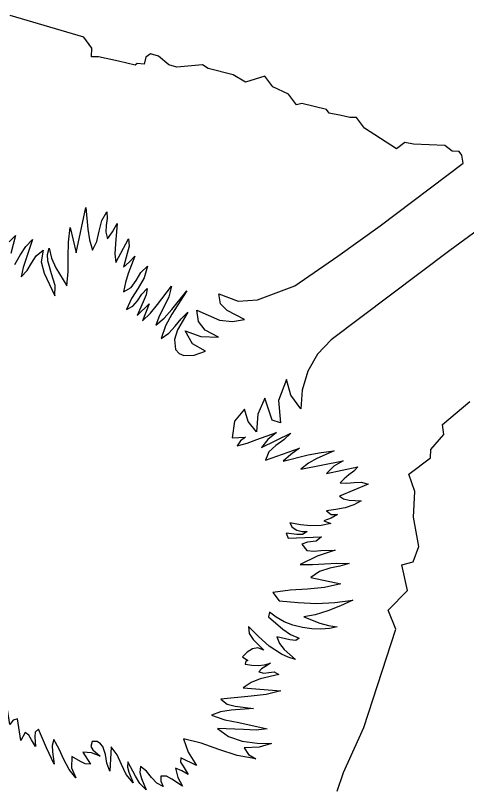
# Model space of a CAD drawing. Extents: x 1581789 to 1622364, y 1043167 to 1103486.
# Drawn here: x 1611147.075 to 1611148.805, y 1094573.01 to 1094575.983 of the extents above; entities that cross this region are included whole.
import ezdxf

# ---------------------------------------------------------------- set-up
doc = ezdxf.new("R2010")
doc.units = 0
doc.layers.add('RD_PD_PatLn2', color=7, linetype='Continuous')

msp = doc.modelspace()

# ---------------------------------------------------------------- linework, layer by layer
at = {"layer": 'RD_PD_PatLn2'}
for p, q in [((1611147.3375, 1094575.8995), (1611147.0545, 1094575.9829)), ((1611147.3683, 1094575.8581), (1611147.3375, 1094575.8995)), ((1611147.3672, 1094575.8249), (1611147.3683, 1094575.8581)), ((1611147.3933, 1094575.8244), (1611147.3672, 1094575.8249)), ((1611147.4702, 1094575.8076), (1611147.3933, 1094575.8244)), ((1611147.5927, 1094575.8355), (1611147.5753, 1094575.8226)), ((1611147.6237, 1094575.8274), (1611147.5927, 1094575.8355)), ((1611147.6632, 1094575.7932), (1611147.6237, 1094575.8274)), ((1611147.5341, 1094575.792), (1611147.4702, 1094575.8076)), ((1611147.5424, 1094575.7981), (1611147.5341, 1094575.792)), ((1611147.5689, 1094575.7966), (1611147.5424, 1094575.7981)), ((1611147.5753, 1094575.8226), (1611147.5689, 1094575.7966)), ((1611147.7919, 1094575.7938), (1611147.6944, 1094575.7848)), ((1611147.8143, 1094575.7793), (1611147.7919, 1094575.7938)), ((1611147.6944, 1094575.7848), (1611147.6632, 1094575.7932)), ((1611147.9102, 1094575.7554), (1611147.8143, 1094575.7793)), ((1611147.9568, 1094575.7273), (1611147.9102, 1094575.7554)), ((1611148.0312, 1094575.7507), (1611147.9568, 1094575.7273)), ((1611148.0618, 1094575.7095), (1611148.0312, 1094575.7507)), ((1611148.1223, 1094575.6813), (1611148.0618, 1094575.7095)), ((1611148.1525, 1094575.6406), (1611148.1223, 1094575.6813)), ((1611148.1739, 1094575.6454), (1611148.1525, 1094575.6406)), ((1611148.2681, 1094575.622), (1611148.1739, 1094575.6454)), ((1611148.2785, 1094575.608), (1611148.2681, 1094575.622)), ((1611148.3238, 1094575.599), (1611148.2785, 1094575.608)), ((1611148.3571, 1094575.5917), (1611148.3238, 1094575.599)), ((1611148.3829, 1094575.591), (1611148.3571, 1094575.5917)), ((1611148.4134, 1094575.5501), (1611148.3829, 1094575.591)), ((1611148.5362, 1094575.4719), (1611148.4134, 1094575.5501)), ((1611148.5689, 1094575.4962), (1611148.5362, 1094575.4719)), ((1611148.6012, 1094575.4895), (1611148.5689, 1094575.4962)), ((1611148.7212, 1094575.484), (1611148.6012, 1094575.4895)), ((1611148.7498, 1094575.4629), (1611148.7212, 1094575.484)), ((1611148.7765, 1094575.4616), (1611148.7498, 1094575.4629)), ((1611148.7869, 1094575.4477), (1611148.7765, 1094575.4616)), ((1611148.7925, 1094575.4161), (1611148.7869, 1094575.4477)), ((1611147.3079, 1094575.0722), (1611147.3453, 1094575.2458)), ((1611147.4599, 1094575.0353), (1611147.5092, 1094575.1259)), ((1611147.5424, 1094574.832), (1611147.5883, 1094574.8765)), ((1611147.7601, 1094574.6794), (1611147.8042, 1094574.6956)), ((1611148.7131, 1094574.4143), (1611148.817, 1094574.5015)), ((1611148.7172, 1094574.3754), (1611148.7131, 1094574.4143)), ((1611148.6682, 1094574.3178), (1611148.7172, 1094574.3754)), ((1611147.9058, 1094574.3628), (1611147.9575, 1094574.3659)), ((1611148.0339, 1094574.277), (1611148.1637, 1094574.3237)), ((1611148.6666, 1094574.2858), (1611148.6682, 1094574.3178)), ((1611148.5831, 1094574.2238), (1611148.6666, 1094574.2858)), ((1611148.1699, 1094574.2427), (1611148.332, 1094574.2739)), ((1611148.6069, 1094574.1572), (1611148.5831, 1094574.2238)), ((1611148.4275, 1094574.1845), (1611148.318, 1094574.1385)), ((1611148.6021, 1094574.0585), (1611148.6069, 1094574.1572)), ((1611148.2576, 1094574.0437), (1611148.2851, 1094574.0347)), ((1611148.6215, 1094573.9458), (1611148.6021, 1094574.0585)), ((1611148.1214, 1094573.9778), (1611148.2486, 1094573.9826)), ((1611148.5996, 1094573.8876), (1611148.6215, 1094573.9458)), ((1611148.5562, 1094573.8761), (1611148.5996, 1094573.8876)), ((1611148.5784, 1094573.7775), (1611148.5562, 1094573.8761)), ((1611148.2082, 1094573.8275), (1611148.3224, 1094573.8024)), ((1611148.5046, 1094573.7015), (1611148.5784, 1094573.7775)), ((1611148.0621, 1094573.7692), (1611148.0862, 1094573.7368)), ((1611148.0487, 1094573.6945), (1611148.046, 1094573.6758)), ((1611148.5338, 1094573.6281), (1611148.5046, 1094573.7015)), ((1611148.411, 1094573.2519), (1611148.5338, 1094573.6281)), ((1611147.9457, 1094573.5224), (1611147.9663, 1094573.5086)), ((1611147.9487, 1094573.4038), (1611148.0926, 1094573.3919)), ((1611148.3336, 1094573.0789), (1611148.411, 1094573.2519)), ((1611147.1125, 1094573.2319), (1611147.096, 1094573.201)), ((1611147.4425, 1094573.1774), (1611147.437, 1094573.0836)), ((1611147.3332, 1094573.1563), (1611147.3633, 1094573.1102)), ((1611147.7699, 1094573.1063), (1611147.7087, 1094573.1356)), ((1611148.3088, 1094573.0077), (1611148.3336, 1094573.0789))]:
    msp.add_line(p, q, dxfattribs=at)
for points in [[(1611147.8042, 1094574.6956), (1611147.7541, 1094574.7227), (1611147.726, 1094574.7729), (1611147.7858, 1094574.7517), (1611147.8538, 1094574.749), (1611147.8029, 1094574.7756), (1611147.7769, 1094574.8094), (1611147.771, 1094574.852), (1611147.8574, 1094574.8145), (1611147.9068, 1094574.8084), (1611147.9533, 1094574.8168), (1611147.8871, 1094574.8506), (1611147.8611, 1094574.8766), (1611147.8555, 1094574.9148), (1611147.9289, 1094574.8871), (1611148.0036, 1094574.8916), (1611148.1467, 1094574.9461), (1611148.3111, 1094575.0596), (1611148.4732, 1094575.1763), (1611148.7925, 1094575.4161)], [(1611149.2001, 1094575.418), (1611148.7404, 1094575.0817), (1611148.2859, 1094574.7393), (1611148.2335, 1094574.6841), (1611148.1961, 1094574.6181), (1611148.1746, 1094574.546), (1611148.1691, 1094574.4734), (1611148.1315, 1094574.5269), (1611148.1141, 1094574.5866), (1611148.0838, 1094574.5055), (1611148.092, 1094574.4202), (1611148.059, 1094574.431), (1611148.0318, 1094574.5151), (1611148.004, 1094574.4541), (1611147.9988, 1094574.3863), (1611147.9677, 1094574.4259), (1611147.953, 1094574.4731), (1611147.9157, 1094574.4271), (1611147.9058, 1094574.3628)], [(1611147.3453, 1094575.2458), (1611147.3532, 1094575.1632), (1611147.3586, 1094575.1224), (1611147.3704, 1094575.083), (1611147.3872, 1094575.1158), (1611147.3963, 1094575.1554), (1611147.4061, 1094575.1959), (1611147.4255, 1094575.2302), (1611147.427, 1094575.2035), (1611147.4234, 1094575.1772), (1611147.4217, 1094575.1514), (1611147.4282, 1094575.1259), (1611147.4473, 1094575.1534), (1611147.4653, 1094575.185), (1611147.4583, 1094575.1067), (1611147.4563, 1094575.0691), (1611147.4599, 1094575.0353)], [(1611147.0731, 1094575.0281), (1611147.0937, 1094575.063), (1611147.1147, 1094575.0968), (1611147.1409, 1094575.123), (1611147.1161, 1094575.0513), (1611147.1047, 1094575.0158), (1611147.0973, 1094574.98), (1611147.12, 1094575.0048), (1611147.1361, 1094575.0334), (1611147.1542, 1094575.061), (1611147.1816, 1094575.0822), (1611147.1735, 1094575.0383), (1611147.1846, 1094574.9938), (1611147.2264, 1094574.9074), (1611147.2272, 1094574.9466), (1611147.2127, 1094574.9923), (1611147.1992, 1094575.0412), (1611147.1986, 1094575.0661), (1611147.2043, 1094575.0908), (1611147.2132, 1094575.052), (1611147.2303, 1094575.0145), (1611147.2726, 1094574.9459), (1611147.2774, 1094575.0014), (1611147.2776, 1094575.0576), (1611147.2782, 1094575.1137), (1611147.2853, 1094575.1696), (1611147.3079, 1094575.0722)], [(1611147.0514, 1094575.1149), (1611147.0753, 1094575.1386), (1611147.0579, 1094575.0704)], [(1611147.5092, 1094575.1259), (1611147.5108, 1094575.0976), (1611147.5036, 1094575.0703), (1611147.49, 1094575.0177), (1611147.5116, 1094575.0367), (1611147.5331, 1094575.0602), (1611147.5069, 1094574.9933), (1611147.4968, 1094574.9588), (1611147.49, 1094574.9222), (1611147.5184, 1094574.9392), (1611147.5375, 1094574.9667), (1611147.5557, 1094574.9969), (1611147.581, 1094575.021), (1611147.5686, 1094574.9761), (1611147.5459, 1094574.9364), (1611147.5206, 1094574.8972), (1611147.5005, 1094574.8549), (1611147.5255, 1094574.8672), (1611147.5434, 1094574.8888), (1611147.5599, 1094574.9136), (1611147.5805, 1094574.9351), (1611147.5762, 1094574.9112), (1611147.5652, 1094574.8847), (1611147.5424, 1094574.832)], [(1611147.5883, 1094574.8765), (1611147.562, 1094574.8113), (1611147.593, 1094574.8406), (1611147.6203, 1094574.8742), (1611147.6735, 1094574.944), (1611147.6628, 1094574.9037), (1611147.6455, 1094574.8671), (1611147.627, 1094574.8317), (1611147.6135, 1094574.7951), (1611147.6457, 1094574.8216), (1611147.6749, 1094574.8549), (1611147.7318, 1094574.9271), (1611147.6753, 1094574.8377), (1611147.6509, 1094574.7918), (1611147.6333, 1094574.7434), (1611147.6633, 1094574.7645), (1611147.6873, 1094574.7914), (1611147.7103, 1094574.8197), (1611147.7366, 1094574.8451), (1611147.6971, 1094574.7771), (1611147.6854, 1094574.7402), (1611147.6893, 1094574.7015), (1611147.7027, 1094574.6858), (1611147.7209, 1094574.6785), (1611147.7601, 1094574.6794)], [(1611147.9575, 1094574.3659), (1611147.9376, 1094574.3508), (1611147.925, 1094574.3314), (1611147.9633, 1094574.3424), (1611148.0005, 1094574.356), (1611148.0758, 1094574.3833), (1611148.0425, 1094574.3565), (1611148.0187, 1094574.3259), (1611148.1316, 1094574.3808), (1611148.1045, 1094574.3552), (1611148.0731, 1094574.3327), (1611148.0467, 1094574.3085), (1611148.0339, 1094574.277)], [(1611148.1637, 1094574.3237), (1611148.1311, 1094574.2994), (1611148.1015, 1094574.2733), (1611148.1977, 1094574.297), (1611148.2472, 1094574.3064), (1611148.2972, 1094574.3124), (1611148.2303, 1094574.2838), (1611148.1986, 1094574.2656), (1611148.1699, 1094574.2427)], [(1611148.332, 1094574.2739), (1611148.2964, 1094574.2536), (1611148.2678, 1094574.2261), (1611148.3884, 1094574.251), (1611148.3727, 1094574.2348), (1611148.3539, 1094574.2204), (1611148.3356, 1094574.2059), (1611148.3198, 1094574.1897), (1611148.3462, 1094574.1889), (1611148.3738, 1094574.192), (1611148.4015, 1094574.1926), (1611148.4275, 1094574.1845)], [(1611148.318, 1094574.1385), (1611148.3337, 1094574.1285), (1611148.3551, 1094574.1232), (1611148.4004, 1094574.1204), (1611148.3727, 1094574.1052), (1611148.3394, 1094574.0946), (1611148.3038, 1094574.0872), (1611148.2681, 1094574.0827), (1611148.2856, 1094574.0687), (1611148.3101, 1094574.0682), (1611148.2853, 1094574.0551), (1611148.2576, 1094574.0437)], [(1611148.2851, 1094574.0347), (1611148.2479, 1094574.0261), (1611148.2083, 1094574.0245), (1611148.1679, 1094574.0286), (1611148.1276, 1094574.0364), (1611148.1368, 1094574.0196), (1611148.1536, 1094574.0088), (1611148.174, 1094574.0031), (1611148.1942, 1094574.0028), (1611148.1753, 1094573.9925), (1611148.1544, 1094573.9915), (1611148.1135, 1094573.9968), (1611148.1214, 1094573.9778)], [(1611148.2486, 1094573.9826), (1611148.2285, 1094573.966), (1611148.1944, 1094573.9623), (1611148.1731, 1094573.9551), (1611148.1921, 1094573.9302), (1611148.2187, 1094573.9279), (1611148.2459, 1094573.9299), (1611148.301, 1094573.9323), (1611148.2318, 1094573.9086), (1611148.1675, 1094573.8766), (1611148.2137, 1094573.8765), (1611148.2608, 1094573.8791), (1611148.3081, 1094573.8814), (1611148.3543, 1094573.8801), (1611148.3195, 1094573.87), (1611148.2802, 1094573.8624), (1611148.2413, 1094573.8505), (1611148.2082, 1094573.8275)], [(1611148.3224, 1094573.8024), (1611148.2601, 1094573.7884), (1611148.1948, 1094573.7823), (1611148.1284, 1094573.7778), (1611148.0621, 1094573.7692)], [(1611148.0862, 1094573.7368), (1611148.1586, 1094573.7305), (1611148.2301, 1094573.7276), (1611148.2999, 1094573.7304), (1611148.3683, 1094573.7406), (1611148.3218, 1094573.7176), (1611148.2725, 1094573.6985), (1611148.2245, 1094573.6843), (1611148.1809, 1094573.6764), (1611148.2428, 1094573.6518), (1611148.2752, 1094573.6423), (1611148.309, 1094573.6383), (1611148.2795, 1094573.631), (1611148.2467, 1094573.6282), (1611148.2112, 1094573.6296), (1611148.1753, 1094573.6349), (1611148.1394, 1094573.644), (1611148.1056, 1094573.657), (1611148.075, 1094573.6742), (1611148.0487, 1094573.6945)], [(1611148.046, 1094573.6758), (1611148.1002, 1094573.6281), (1611148.1302, 1094573.6089), (1611148.1628, 1094573.5941), (1611148.1499, 1094573.5857), (1611148.1275, 1094573.5873), (1611148.0777, 1094573.5997), (1611148.0879, 1094573.5741), (1611148.105, 1094573.5511), (1611148.1485, 1094573.5128), (1611148.1208, 1094573.5209), (1611148.0952, 1094573.5325), (1611148.0483, 1094573.5637), (1611148.0071, 1094573.6012), (1611147.9692, 1094573.6395), (1611147.9712, 1094573.6115), (1611147.987, 1094573.5892), (1611148.0271, 1094573.5476), (1611148.005, 1094573.5577), (1611147.9837, 1094573.5539), (1611147.9639, 1094573.5404), (1611147.9457, 1094573.5224)], [(1611147.9663, 1094573.5086), (1611147.9582, 1094573.5055), (1611147.9559, 1094573.4947), (1611147.9815, 1094573.4904), (1611148.0064, 1094573.4898), (1611148.0304, 1094573.4923), (1611148.0532, 1094573.498), (1611148.0319, 1094573.4847), (1611148.0184, 1094573.4771), (1611148.009, 1094573.4652), (1611148.028, 1094573.4598), (1611148.0473, 1094573.4629), (1611148.0668, 1094573.4645), (1611148.085, 1094573.4552), (1611148.0134, 1094573.4386), (1611147.979, 1094573.4246), (1611147.9487, 1094573.4038)], [(1611147.096, 1094573.201), (1611147.0834, 1094573.2851), (1611147.0669, 1094573.2799), (1611147.0539, 1094573.2632), (1611147.0447, 1094573.3203), (1611147.0417, 1094573.3484), (1611147.0329, 1094573.3725), (1611147.0241, 1094573.3369), (1611147.0196, 1094573.3781), (1611147.0016, 1094573.4112), (1611146.9838, 1094573.4441), (1611146.9814, 1094573.4842)], [(1611148.0926, 1094573.3919), (1611148.0363, 1094573.3787), (1611147.9785, 1094573.3715), (1611147.8623, 1094573.3603), (1611147.8869, 1094573.3412), (1611147.9181, 1094573.3332), (1611147.9883, 1094573.3248), (1611147.9027, 1094573.3176), (1611147.8616, 1094573.3115), (1611147.8268, 1094573.2985), (1611147.8781, 1094573.2815), (1611147.9322, 1094573.2702), (1611148.04, 1094573.2469), (1611147.9977, 1094573.2412), (1611147.9497, 1094573.2433), (1611147.8504, 1094573.2472), (1611147.892, 1094573.2175), (1611147.9447, 1094573.1997), (1611148.0016, 1094573.1918), (1611148.057, 1094573.1906), (1611148.0093, 1094573.1759), (1611147.9517, 1094573.1729), (1611147.9683, 1094573.1483), (1611147.9971, 1094573.1315), (1611147.9248, 1094573.1438), (1611147.8555, 1094573.1671), (1611147.7877, 1094573.1918), (1611147.7194, 1094573.2083), (1611147.7375, 1094573.1566), (1611147.7699, 1094573.1063)], [(1611147.3633, 1094573.1102), (1611147.3418, 1094573.1117), (1611147.3249, 1094573.1211), (1611147.2914, 1094573.1398), (1611147.2896, 1094573.0965), (1611147.3067, 1094573.0578), (1611147.2808, 1094573.0904), (1611147.2612, 1094573.129), (1611147.2433, 1094573.1688), (1611147.2222, 1094573.2051), (1611147.2155, 1094573.1827), (1611147.2168, 1094573.1587), (1611147.2235, 1094573.1105), (1611147.1935, 1094573.1738), (1611147.1635, 1094573.2449), (1611147.1505, 1094573.2332), (1611147.1492, 1094573.216), (1611147.1524, 1094573.1782), (1611147.137, 1094573.2045), (1611147.1262, 1094573.2218), (1611147.1125, 1094573.2319)], [(1611147.437, 1094573.0836), (1611147.4257, 1094573.1151), (1611147.4199, 1094573.1485), (1611147.4104, 1094573.1781), (1611147.4016, 1094573.1894), (1611147.3883, 1094573.1973), (1611147.3693, 1094573.1977), (1611147.3636, 1094573.1785), (1611147.3719, 1094573.1656), (1611147.4001, 1094573.1417), (1611147.3669, 1094573.154), (1611147.3332, 1094573.1563)], [(1611147.7087, 1094573.1356), (1611147.7085, 1094573.118), (1611147.7177, 1094573.1028), (1611147.7374, 1094573.0718), (1611147.7132, 1094573.0854), (1611147.6885, 1094573.0957), (1611147.6973, 1094573.0598), (1611147.7152, 1094573.0262), (1611147.6751, 1094573.0533), (1611147.6549, 1094573.0649), (1611147.6324, 1094573.0644), (1611147.6327, 1094573.045), (1611147.6409, 1094573.025), (1611147.6174, 1094573.0382), (1611147.5973, 1094573.0603), (1611147.5774, 1094573.0837), (1611147.5544, 1094573.1023), (1611147.5517, 1094573.0791), (1611147.5579, 1094573.0563), (1611147.5759, 1094573.0119), (1611147.552, 1094573.0362), (1611147.536, 1094573.065), (1611147.5058, 1094573.1202), (1611147.5042, 1094573.0999), (1611147.5096, 1094573.0798), (1611147.5261, 1094573.0398), (1611147.4999, 1094573.0717), (1611147.4819, 1094573.1099), (1611147.465, 1094573.1472), (1611147.4425, 1094573.1774)]]:
    msp.add_lwpolyline(points, dxfattribs=at)

doc.saveas('drawing.dxf')
